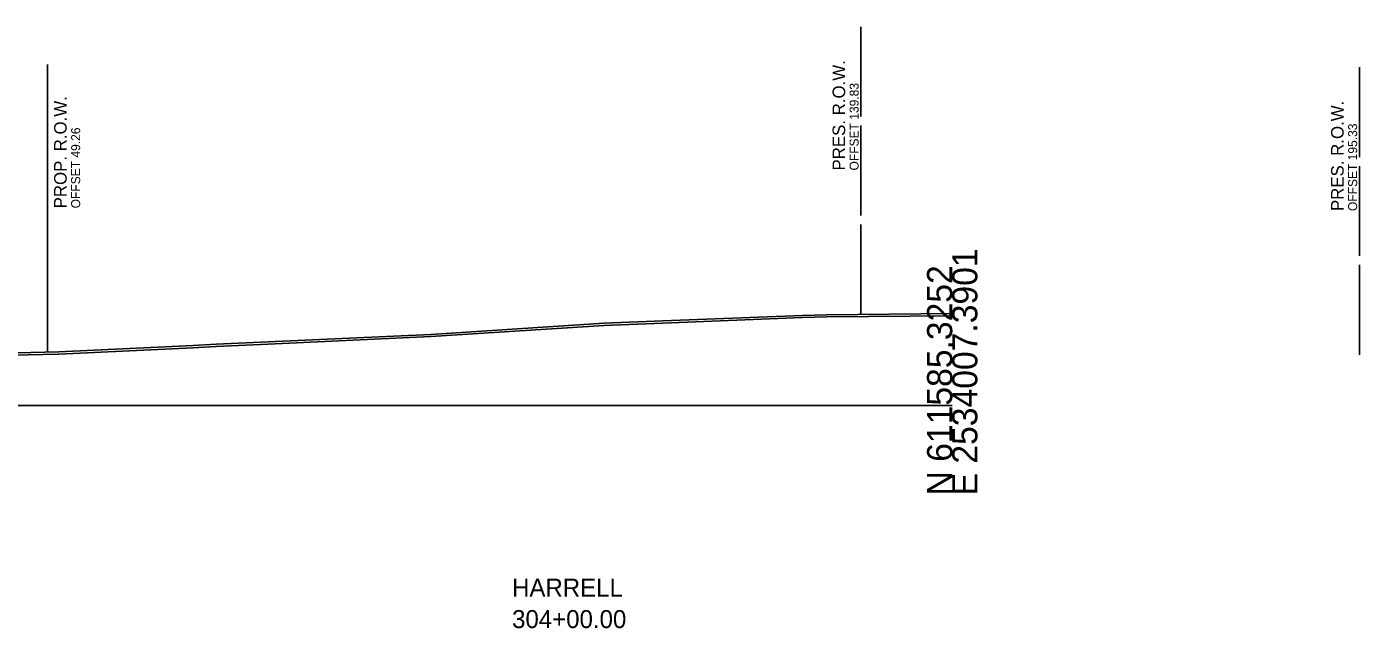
# Model space of a CAD drawing. Extents: x -192 to 2669, y -25 to 8040.
# Drawn here: x 197 to 345.3, y 4975.2 to 5042.1 of the extents above; entities that cross this region are included whole.
import ezdxf

# ---------------------------------------------------------------- set-up
doc = ezdxf.new("R2010")
doc.units = 0
for name, color, linetype in [('DESIGN - ROW - Right-of-Way and Easement Labels', 7, 'Continuous'), ('DESIGN - ROW - Right-of-Way Linework', 7, 'Continuous'), ('DESIGN - SHEET - Light Grid', 7, 'Continuous'), ('DESIGN - TYPICAL - Warning Text', 7, 'Continuous'), ('SURVEY - GROUND - Bottom of Topsoil Layer', 7, 'Continuous'), ('SURVEY - GROUND - Top of Ground', 7, 'Continuous'), ('SURVEY - PROPERTY - ROW Lines', 7, 'Continuous'), ('SURVEY - PROPERTY - ROW Lines Text', 7, 'Continuous')]:
    doc.layers.add(name, color=color, linetype=linetype)

msp = doc.modelspace()

# ---------------------------------------------------------------- linework, layer by layer
at = {"layer": 'DESIGN - ROW - Right-of-Way Linework'}
msp.add_line((199.26, 5005.94), (199.26, 5037.94), dxfattribs=at)
at = {"layer": 'DESIGN - SHEET - Light Grid'}
msp.add_line((150, 5000), (300, 5000), dxfattribs=at)
at = {"layer": 'SURVEY - GROUND - Bottom of Topsoil Layer'}
for p, q in [((261.25, 5008.9), (267.78, 5009.17)), ((267.78, 5009.17), (283.34, 5009.78)), ((283.34, 5009.78), (286, 5009.86)), ((286, 5009.86), (300, 5010)), ((223.84, 5006.83), (241.94, 5007.67)), ((241.94, 5007.67), (261.25, 5008.9)), ((200.52, 5005.72), (215.49, 5006.44)), ((215.49, 5006.44), (218.07, 5006.57)), ((218.07, 5006.57), (223.84, 5006.83)), ((180.31, 5005.23), (200.52, 5005.72))]:
    msp.add_line(p, q, dxfattribs=at)
at = {"layer": 'SURVEY - GROUND - Top of Ground'}
msp.add_lwpolyline([(180.31, 5005.48), (200.52, 5005.97), (215.49, 5006.69), (218.07, 5006.82), (223.84, 5007.08), (241.94, 5007.92), (261.25, 5009.15), (267.78, 5009.42), (283.34, 5010.03), (286, 5010.11), (300, 5010.25)], dxfattribs=at)
at = {"layer": 'SURVEY - PROPERTY - ROW Lines'}
for p, q in [((289.83, 5032.15), (289.83, 5042.15)), ((345.33, 5027.64), (345.33, 5037.64)), ((289.83, 5021.15), (289.83, 5031.15)), ((345.33, 5016.64), (345.33, 5026.64)), ((289.83, 5010.15), (289.83, 5020.15)), ((345.33, 5005.64), (345.33, 5015.64))]:
    msp.add_line(p, q, dxfattribs=at)

# ---------------------------------------------------------------- texts
at = {"layer": 'DESIGN - ROW - Right-of-Way and Easement Labels'}
for s, height, p in [('PROP. R.O.W.', 1.4, (201.41, 5021.94)), ('OFFSET 49.26', 1, (202.91, 5021.94))]:
    msp.add_text(s, height=height, rotation=90, dxfattribs=at).set_placement(p)
at = {"layer": 'DESIGN - SHEET - Light Grid'}
for s, p in [('E 2534007.3901', (302.8, 4990)), ('N 611585.3252', (300, 4990))]:
    msp.add_text(s, height=2.8, rotation=90, dxfattribs=at).set_placement(p)
at = {"layer": 'DESIGN - TYPICAL - Warning Text'}
for s, p in [('HARRELL', (251, 4978.75)), ('304+00.00', (251, 4975.25))]:
    msp.add_text(s, height=2, dxfattribs=at).set_placement(p)
at = {"layer": 'SURVEY - PROPERTY - ROW Lines Text'}
for s, height, p in [('PRES. R.O.W.', 1.4, (288.08, 5026.15)), ('OFFSET 139.83', 1, (289.58, 5026.15)), ('PRES. R.O.W.', 1.4, (343.58, 5021.64)), ('OFFSET 195.33', 1, (345.08, 5021.64))]:
    msp.add_text(s, height=height, rotation=90, dxfattribs=at).set_placement(p)

doc.saveas('drawing.dxf')
